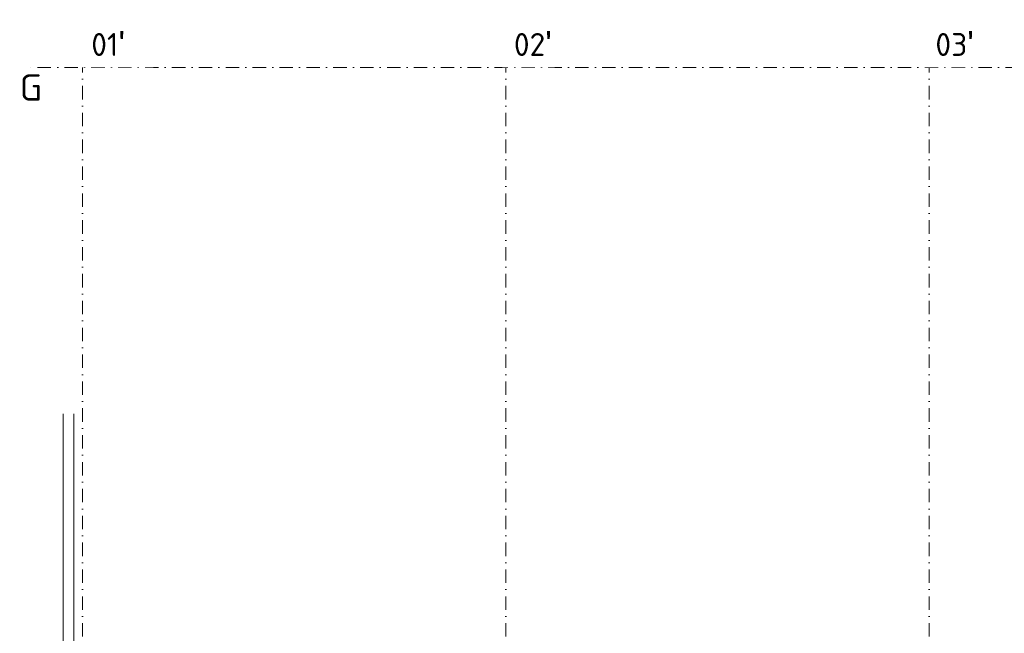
# Model space of a CAD drawing. Header units: millimetres. Extents: x -725694 to 5289369, y -1488057 to 2187451.
# Tile 576 of 656: x 304217 to 332128, y 233247 to 250655. Entities that reach past the tile are written whole.
import ezdxf

# ---------------------------------------------------------------- set-up
doc = ezdxf.new("R2010")
doc.units = ezdxf.units.MM
doc.linetypes.add('CENTERX2', pattern=[101.6, 63.5, -12.7, 12.7, -12.7])
doc.linetypes.add('DASHDOT', pattern=[25.4, 12.7, -6.35, 0, -6.35])
for name, color, linetype, lineweight in [('A99_N_txt-popis-200', 240, 'Continuous', 5), ('A99_S_kce-pohl', 7, 'Continuous', 5), ('A99_S_osy', 1, 'CENTERX2', 5)]:
    doc.layers.add(name, color=color, linetype=linetype, lineweight=lineweight)
doc.styles.add('ad_popis 100', font='isocpeur.ttf', dxfattribs={"height": 200})

msp = doc.modelspace()

# ---------------------------------------------------------------- linework, layer by layer
at = {"layer": 'A99_S_kce-pohl', "linetype": 'Continuous', "lineweight": 9}
for points in [[(305450, 176350), (305450, 239477.5)], [(305750, 176350), (305750, 239477.5)]]:
    msp.add_lwpolyline(points, dxfattribs=at)
at = {"layer": 'A99_S_osy', "linetype": 'DASHDOT', "lineweight": 5, "ltscale": 30}
for points in [[(306000, 250300), (306000, 175600)], [(318000, 250300), (318000, 175430)], [(330000, 250300), (330000, 146890)], [(452950, 249300), (304375, 249300)]]:
    msp.add_lwpolyline(points, dxfattribs=at)

# ---------------------------------------------------------------- texts
at = {"layer": 'A99_N_txt-popis-200', "color": 1, "lineweight": 0, "insert": (304216.5, 249105), "char_height": 750, "attachment_point": 1, "style": 'ad_popis 100', "bg_fill": 3, "box_fill_scale": 1, "bg_fill_color": 256, "bg_fill_transparency": 0}
msp.add_mtext_dynamic_manual_height_columns('G', width=832.5, gutter_width=1000, heights=[0], dxfattribs=at)

# ---------------------------------------------------------------- next in the draw order: texts
at = {"layer": 'A99_N_txt-popis-200', "color": 1, "lineweight": 0, "char_height": 650, "attachment_point": 1, "style": 'ad_popis 100', "bg_fill": 2}
for s, width, insert in [("01{\\fArial|b0|i0|c238|p34;\\H1.08333x;'}", 1436.482, (306245, 250330)), ("02{\\fArial|b0|i0|c238|p34;\\H1.08333x;'}", 832.5, (318225, 250330)), ("03{\\fArial|b0|i0|c238|p34;\\H1.08333x;'}", 832.5, (330175, 250330))]:
    msp.add_mtext_dynamic_manual_height_columns(s, width=width, gutter_width=1000, heights=[0], dxfattribs=dict(at, insert=insert))

doc.saveas('drawing.dxf')
